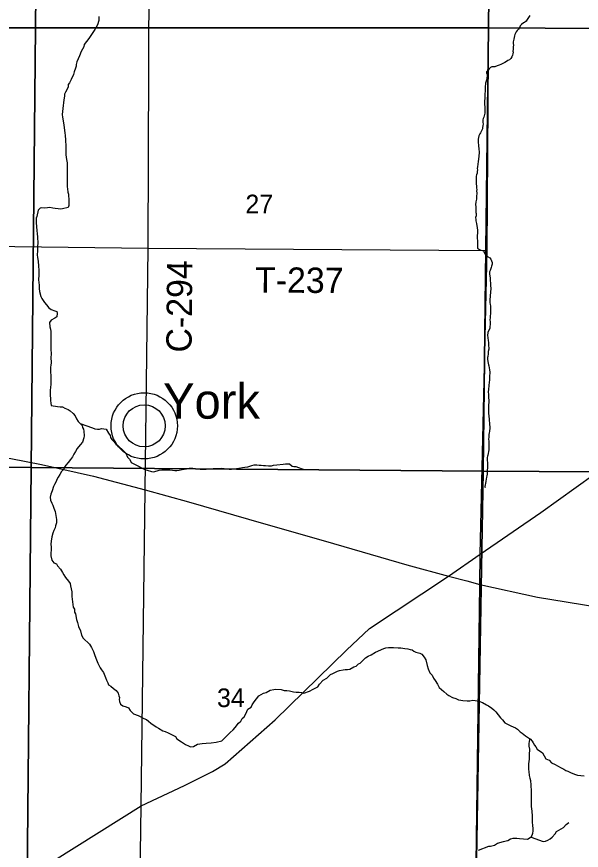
# Model space of a CAD drawing. Extents: x 1588073 to 2013523, y 1090242 to 1357120.
# Drawn here: x 1859256 to 1865946, y 1218948 to 1228828 of the extents above; entities that cross this region are included whole.
import ezdxf

# ---------------------------------------------------------------- set-up
doc = ezdxf.new("R2010")
doc.units = 0
for name, color, linetype in [('GM_X_County_Road', 7, 'Continuous'), ('GM_X_County_Road_Text', 7, 'Continuous'), ('GM_X_Interstate_Route', 7, 'Continuous'), ('GM_X_Minor_River', 7, 'Continuous'), ('GM_X_Section', 7, 'Continuous'), ('GM_X_Section_Text', 7, 'Continuous'), ('GM_X_State_Route', 7, 'Continuous'), ('GM_X_Township_Road', 7, 'Continuous'), ('GM_X_Township_Road_Text', 7, 'Continuous'), ('GM_X_Unincorporated', 7, 'Continuous'), ('GM_X_Unincorporated_Location', 7, 'Continuous'), ('GM_X_Unincorporated_Text', 7, 'Continuous')]:
    doc.layers.add(name, color=color, linetype=linetype)

msp = doc.modelspace()

# ---------------------------------------------------------------- linework, layer by layer
at = {"layer": 'GM_X_County_Road'}
for points in [[(1860732.3, 1219475.9), (1860732.3, 1219475.9), (1860779, 1223221.5), (1860814.8, 1226084.9), (1860828.9, 1230410.3), (1860800.2, 1233947.1)], [(1860687.4, 1218153.2), (1860699.4, 1218182.2), (1860720.1, 1218232.1), (1860728.7, 1218274.2), (1860725.1, 1218915.2), (1860732.3, 1219475.9)]]:
    msp.add_lwpolyline(points, dxfattribs=at)
at = {"layer": 'GM_X_Interstate_Route'}
for points in [[(1850303.1, 1224995), (1853825, 1224444.4), (1854147.4, 1224386.7), (1854338.4, 1224361.4), (1858808.2, 1223649.2), (1859188.5, 1223592.2), (1859550.8, 1223521.3), (1860168.2, 1223383.7), (1860779, 1223221.5), (1861290.4, 1223079.9), (1862000.9, 1222872.7), (1862456.3, 1222743.2), (1862914.5, 1222610), (1863877.5, 1222332.4), (1864371.7, 1222195.6)], [(1864371.7, 1222195.6), (1864590.9, 1222139.9), (1864744.4, 1222099.2), (1865426.8, 1221948.3), (1866663.3, 1221744.8), (1867448.5, 1221632.3), (1868283.1, 1221512.2), (1868859.6, 1221426), (1870007.3, 1221261), (1871366.3, 1221062.5), (1872255.8, 1220935), (1873316.3, 1220781.2), (1873992.8, 1220651.4)]]:
    msp.add_lwpolyline(points, dxfattribs=at)
at = {"layer": 'GM_X_Minor_River'}
for points in [[(1860229.7, 1228829.6), (1860227.9, 1228781.4), (1860212.1, 1228733.2), (1860180.4, 1228674.9), (1860144.6, 1228618.6), (1860110.8, 1228568.3), (1860057, 1228497.8), (1860053.1, 1228471.7), (1860019.3, 1228413.4), (1859999.5, 1228365.2), (1859969.8, 1228290.8), (1859961.9, 1228262.7), (1859960.1, 1228240.6), (1859954.2, 1228218.5), (1859938.3, 1228174.3), (1859930.5, 1228142.2), (1859900.7, 1228081.9), (1859880.9, 1228045.7), (1859866.9, 1228023.6), (1859865.1, 1227993.5), (1859835.3, 1227935.2), (1859821.4, 1227909), (1859821.5, 1227887), (1859813.7, 1227840.8), (1859802.2, 1227740.4), (1859796.6, 1227668.2), (1859798.7, 1227638.1), (1859807, 1227594.1), (1859813.2, 1227543.9), (1859827.7, 1227449.8), (1859829.9, 1227419.7), (1859836.1, 1227367.6), (1859838.5, 1227289.3), (1859836.7, 1227263.2), (1859836.9, 1227211.1), (1859839, 1227189.1), (1859847.3, 1227134.9), (1859855.6, 1227094.9), (1859855.7, 1227064.8), (1859853.9, 1227030.7), (1859856.1, 1226992.6), (1859854.3, 1226940.4), (1859852.5, 1226904.3), (1859852.8, 1226842.1), (1859855, 1226810), (1859857.1, 1226788), (1859863.3, 1226747.9), (1859869.4, 1226723.9), (1859871.5, 1226701.8), (1859875.7, 1226669.7), (1859876, 1226617.6), (1859874.1, 1226589.5), (1859868.2, 1226565.4), (1859800.2, 1226549), (1859778.1, 1226544.9), (1859746, 1226550.8), (1859711.9, 1226554.6), (1859685.9, 1226558.5), (1859649.8, 1226564.4), (1859621.7, 1226564.2), (1859587.6, 1226560.1), (1859555.6, 1226563.9), (1859533.5, 1226557.8), (1859511.6, 1226533.6), (1859493.9, 1226461.3), (1859488, 1226439.2), (1859486.2, 1226411.1), (1859488.3, 1226389.1), (1859494.8, 1226290.8), (1859499, 1226256.8), (1859501.2, 1226214.7), (1859505.6, 1226142.5), (1859503.7, 1226108.4), (1859503.8, 1226084.3), (1859502, 1226056.2), (1859500.2, 1226002.1), (1859502.4, 1225976)], [(1865336.2, 1228842.8), (1865320, 1228816.8), (1865303.7, 1228794.9), (1865291.5, 1228773), (1865273.4, 1228759.1), (1865259.3, 1228753.2), (1865237.2, 1228735.4), (1865223, 1228717.5), (1865214.8, 1228695.5), (1865200.7, 1228681.6), (1865186.5, 1228665.7), (1865174.4, 1228649.7), (1865164.2, 1228631.8), (1865160.1, 1228617.8), (1865155.9, 1228601.8), (1865149.8, 1228579.8), (1865147.6, 1228561.8), (1865141.5, 1228545.8), (1865139.3, 1228529.8), (1865137.2, 1228509.7), (1865141, 1228489.6), (1865138.8, 1228469.6), (1865138.7, 1228455.6), (1865136.5, 1228437.6), (1865136.4, 1228419.5), (1865138.3, 1228405.5), (1865136.1, 1228389.5), (1865132, 1228373.5), (1865123.8, 1228353.5), (1865109.6, 1228333.6), (1865093.5, 1228317.7), (1865075.4, 1228307.8), (1865059.3, 1228297.9), (1865039.1, 1228284.1), (1865023.1, 1228276.2), (1865009, 1228268.3), (1864990.9, 1228262.4), (1864970.8, 1228254.6), (1864950.7, 1228246.8), (1864922.6, 1228235), (1864886.5, 1228235.3), (1864870.5, 1228227.4), (1864852.3, 1228209.6), (1864840.1, 1228191.6), (1864822, 1228175.7), (1864823.8, 1228161.7), (1864831.7, 1228141.6), (1864825.2, 1228085.5), (1864810.8, 1228041.5), (1864808.7, 1228025.5), (1864808.6, 1228009.5), (1864806.4, 1227993.4), (1864805.9, 1227937.3), (1864803.8, 1227921.3), (1864803.5, 1227885.2), (1864801.3, 1227855.2), (1864799.1, 1227833.1), (1864800.7, 1227787), (1864802.4, 1227758.9), (1864801.8, 1227682.8), (1864791.4, 1227638.8), (1864781.3, 1227622.8), (1864777.1, 1227604.8), (1864779, 1227590.7), (1864780.9, 1227572.7), (1864782.7, 1227558.6), (1864780.5, 1227534.6), (1864776.3, 1227512.6), (1864774.2, 1227498.6), (1864766.1, 1227482.6), (1864760, 1227468.6), (1864749.8, 1227452.7), (1864741.7, 1227438.7), (1864731.5, 1227416.8), (1864727.3, 1227394.7), (1864725.1, 1227374.7), (1864724.8, 1227338.6), (1864728.6, 1227306.5), (1864730.1, 1227254.4), (1864733.9, 1227230.3), (1864733.8, 1227214.2), (1864727.1, 1227138.1), (1864724.9, 1227112.1)], [(1864724.9, 1227112.1), (1864720.7, 1227080.1), (1864714.4, 1227050), (1864712.2, 1227028), (1864714.1, 1227011.9), (1864713.9, 1226993.9), (1864711.7, 1226971.9), (1864705.6, 1226953.9), (1864701.4, 1226937.9), (1864699.2, 1226907.8), (1864699, 1226885.8), (1864700.7, 1226845.7), (1864704.4, 1226819.6), (1864704.2, 1226795.5), (1864708.1, 1226781.5), (1864705.9, 1226759.4), (1864707.8, 1226741.4), (1864707.6, 1226723.3), (1864705.5, 1226709.3), (1864703.3, 1226679.3), (1864703.1, 1226665.2), (1864696.9, 1226635.2), (1864692.6, 1226599.2), (1864694.4, 1226579.1), (1864696.2, 1226551), (1864696, 1226531), (1864697.8, 1226508.9), (1864699.7, 1226494.9), (1864699.5, 1226468.8), (1864693.3, 1226446.8), (1864695.1, 1226424.7), (1864697, 1226408.7), (1864700.9, 1226392.6), (1864704.7, 1226378.5), (1864708.5, 1226348.4), (1864710.3, 1226328.4), (1864716, 1226292.2), (1864715.7, 1226258.2), (1864713.6, 1226240.1), (1864713.4, 1226214.1), (1864713.3, 1226200), (1864715, 1226174), (1864714.6, 1226119.8), (1864716.3, 1226085.8), (1864740.2, 1226067.5), (1864756.2, 1226061.3), (1864774.1, 1226057.2), (1864788.1, 1226055), (1864794, 1226034.9), (1864801.8, 1226018.8), (1864835.6, 1225984.5), (1864861.5, 1225968.2), (1864873.4, 1225954), (1864889.1, 1225913.8), (1864888.9, 1225895.8), (1864882.7, 1225869.8), (1864876.6, 1225853.8), (1864864.3, 1225819.8), (1864858.1, 1225803.8), (1864859.9, 1225777.8), (1864863.7, 1225755.7), (1864865.5, 1225729.6), (1864870.8, 1225643.3), (1864874.5, 1225607.2), (1864870.1, 1225561.1), (1864863.3, 1225473), (1864863, 1225436.9), (1864866.9, 1225418.8), (1864868.7, 1225396.8), (1864870.5, 1225372.7), (1864870, 1225314.6), (1864867.7, 1225274.5), (1864865.5, 1225258.5), (1864861.4, 1225236.5), (1864865.1, 1225210.4), (1864867, 1225194.3), (1864864.9, 1225176.3), (1864862.7, 1225160.3), (1864860.5, 1225136.2), (1864840.1, 1225084.3), (1864835.7, 1225048.2), (1864837.6, 1225026.2), (1864839.4, 1225012.1), (1864843.3, 1224998.1), (1864845, 1224957.9), (1864844.9, 1224943.9), (1864846.7, 1224925.9), (1864848.5, 1224903.8), (1864848.4, 1224887.8), (1864844.2, 1224859.7), (1864841.9, 1224831.7), (1864837.7, 1224801.6), (1864835.6, 1224787.6), (1864835.4, 1224769.6), (1864839.2, 1224739.5), (1864846.9, 1224703.3), (1864848.8, 1224689.3), (1864856.4, 1224643.1), (1864860.1, 1224615), (1864859.7, 1224560.9), (1864857.5, 1224534.8)], [(1859502.4, 1225976), (1859510.6, 1225925.9), (1859512.9, 1225873.8), (1859517.2, 1225819.6), (1859519.5, 1225767.5), (1859515.7, 1225709.3), (1859522.1, 1225645.1), (1859522.3, 1225605), (1859526.5, 1225568.9), (1859542.8, 1225510.8), (1859552.9, 1225486.8), (1859571.1, 1225462.8), (1859587.2, 1225438.8), (1859609.4, 1225410.9), (1859635.7, 1225376.9), (1859665.8, 1225357), (1859710, 1225343.1), (1859732.1, 1225335.2), (1859736.2, 1225313.2), (1859732.4, 1225271.1), (1859708.4, 1225254.9), (1859666.4, 1225232.6), (1859644.5, 1225202.4), (1859648.8, 1225150.3), (1859657, 1225124.3), (1859659.1, 1225096.2), (1859661.3, 1225066.1), (1859659.5, 1225014), (1859659.7, 1224975.9), (1859661.9, 1224941.8), (1859662.1, 1224895.6), (1859664.5, 1224825.4), (1859662.6, 1224793.3), (1859663, 1224727.2), (1859661.1, 1224697.1), (1859657.2, 1224675), (1859657.5, 1224620.8), (1859659.8, 1224566.7), (1859660.2, 1224470.4), (1859658.4, 1224438.3), (1859652.6, 1224396.2), (1859652.9, 1224340), (1859657.1, 1224301.9), (1859657.2, 1224277.9), (1859659.3, 1224245.8), (1859665.5, 1224219.7), (1859741.7, 1224206), (1859771.8, 1224204.2), (1859799.9, 1224202.3), (1859826, 1224188.4), (1859868.2, 1224170.5), (1859890.3, 1224154.6), (1859926.5, 1224126.7), (1859948.7, 1224096.7), (1859966.9, 1224062.7), (1859983.1, 1224030.7), (1860011.3, 1224002.7), (1860033.5, 1223982.8), (1860035.6, 1223960.7), (1860049.7, 1223938.7), (1860051.9, 1223914.7), (1860054.1, 1223858.5), (1860052.2, 1223836.4), (1860036.5, 1223786.2), (1860008.6, 1223752), (1859974.7, 1223709.7), (1859954.8, 1223675.5), (1859935, 1223643.3), (1859919.1, 1223613.2), (1859893.2, 1223581), (1859865.3, 1223542.7), (1859837.4, 1223512.5), (1859821.5, 1223490.4), (1859815.6, 1223466.3), (1859787.7, 1223438.1), (1859767.8, 1223403.9), (1859747.9, 1223369.7), (1859732, 1223341.5), (1859724.1, 1223317.4), (1859704.2, 1223285.2), (1859692.3, 1223259.1), (1859676.6, 1223208.9), (1859660.7, 1223168.7), (1859652.9, 1223132.6), (1859657.1, 1223098.5), (1859673.3, 1223060.4), (1859685.4, 1223038.4), (1859695.6, 1223004.4), (1859711.9, 1222964.3), (1859724.2, 1222894.2), (1859726.4, 1222870.1), (1859726.6, 1222830), (1859716.7, 1222793.9), (1859712.8, 1222769.8), (1859696.9, 1222739.6), (1859685.1, 1222707.5), (1859673.3, 1222663.3), (1859665.5, 1222613.1), (1859659.7, 1222577), (1859663.9, 1222538.9), (1859664, 1222508.8)], [(1864857.5, 1224534.8), (1864857.3, 1224518.8), (1864853.1, 1224494.8), (1864850.8, 1224458.7), (1864846.4, 1224410.6), (1864844.2, 1224382.6), (1864845.9, 1224350.5), (1864847.5, 1224306.4), (1864851.4, 1224286.3), (1864851.1, 1224256.2), (1864846.9, 1224228.2), (1864844.6, 1224194.2), (1864846.4, 1224174.1), (1864846.3, 1224156.1), (1864848.1, 1224130), (1864853.5, 1224057.8), (1864855.3, 1224043.7), (1864857.1, 1224009.6), (1864856.9, 1223995.6), (1864860.7, 1223967.5), (1864860.6, 1223953.4), (1864856.2, 1223911.4), (1864854.1, 1223897.4), (1864849.9, 1223877.4), (1864849.7, 1223849.3), (1864847.4, 1223815.2), (1864849.3, 1223799.2), (1864848.9, 1223759.1), (1864850.8, 1223741), (1864850.6, 1223715), (1864848.4, 1223694.9), (1864839.9, 1223632.9), (1864833.8, 1223618.9), (1864831.6, 1223602.9), (1864829.5, 1223588.9), (1864831.3, 1223568.8), (1864833.1, 1223544.7), (1864832.8, 1223510.6), (1864832.1, 1223424.4), (1864830, 1223406.4), (1864825.8, 1223384.4), (1864823.7, 1223370.4), (1864815.2, 1223322.4), (1864811, 1223296.3), (1864804.9, 1223278.3), (1864804.7, 1223260.3), (1864806.6, 1223246.3)], [(1860009.3, 1224004.7), (1860155.9, 1223955.3), (1860182, 1223943.4), (1860212.1, 1223939.5), (1860236.1, 1223939.6), (1860262.1, 1223945.8), (1860316.3, 1223940), (1860344.6, 1223890), (1860362.8, 1223864), (1860368.9, 1223840), (1860383, 1223818), (1860409.2, 1223792), (1860433.5, 1223758), (1860455.6, 1223746.1), (1860520, 1223682.2), (1860550.2, 1223656.3), (1860570.5, 1223608.2), (1860592.7, 1223582.3), (1860610.9, 1223548.3), (1860613.6, 1223541.8)], [(1860720.6, 1223488.8), (1860614.7, 1223540.5)], [(1860705.3, 1223495.6), (1860775.7, 1223460.8), (1860803.8, 1223452.9), (1860852, 1223437.1), (1860880, 1223435.2), (1860946.1, 1223451.6), (1860976.1, 1223455.7), (1861018.2, 1223455.9), (1861044.3, 1223458.1), (1861070.3, 1223458.2), (1861102.4, 1223452.3), (1861128.5, 1223448.4), (1861152.5, 1223448.5), (1861180.6, 1223454.7), (1861218.6, 1223460.9), (1861266.7, 1223469.1), (1861298.7, 1223475.3), (1861342.8, 1223477.5), (1861372.9, 1223473.6), (1861403, 1223467.8), (1861431.1, 1223463.9), (1861461.1, 1223464), (1861501.2, 1223466.2), (1861545.3, 1223468.4), (1861583.4, 1223472.6), (1861613.4, 1223472.8), (1861647.5, 1223474.9), (1861679.6, 1223475.1), (1861713.6, 1223473.3), (1861745.7, 1223467.4), (1861771.8, 1223463.5), (1861799.9, 1223463.6), (1861835.9, 1223467.8), (1861862, 1223471.9), (1861890, 1223478.1), (1861930, 1223486.3), (1861960.1, 1223490.5), (1861994.1, 1223494.6), (1862018.2, 1223498.8), (1862042.2, 1223506.9), (1862070.2, 1223517.1), (1862102.3, 1223517.2), (1862130.3, 1223513.3), (1862154.4, 1223511.4), (1862180.5, 1223509.6), (1862204.5, 1223509.7), (1862240.6, 1223505.8), (1862274.7, 1223506), (1862300.7, 1223512.1), (1862336.7, 1223518.3), (1862412.9, 1223524.7), (1862442.9, 1223528.8), (1862489, 1223527.1), (1862519.2, 1223501.1), (1862541.3, 1223495.2), (1862565.4, 1223495.3), (1862595.5, 1223483.4), (1862639.7, 1223467.6), (1862661.7, 1223461.7)], [(1859664, 1222508.8), (1859662.2, 1222470.7), (1859660.4, 1222438.6), (1859672.6, 1222388.5), (1859696.9, 1222354.5), (1859729, 1222342.6), (1859739.1, 1222320.6), (1859775.4, 1222280.7), (1859797.7, 1222238.7), (1859813.8, 1222214.7), (1859834, 1222180.7), (1859868.3, 1222136.7), (1859888.5, 1222108.7), (1859894.6, 1222082.7), (1859909, 1222010.6), (1859911.3, 1221954.4), (1859913.5, 1221926.3), (1859926, 1221830.1), (1859942.1, 1221806.1), (1859942.3, 1221772), (1859952.4, 1221750), (1859964.8, 1221683.9), (1859975, 1221649.8), (1859987.3, 1221601.7), (1860011.6, 1221547.7), (1860023.8, 1221499.6), (1860044.1, 1221463.6), (1860118.6, 1221389.8), (1860142.8, 1221349.8), (1860165.1, 1221303.7), (1860183.4, 1221255.7), (1860201.7, 1221205.6), (1860217.9, 1221167.6), (1860232.1, 1221135.6), (1860246.3, 1221111.6), (1860262.4, 1221087.6), (1860284.6, 1221053.6), (1860307, 1220997.5), (1860321.1, 1220965.5), (1860337.3, 1220931.5), (1860345.5, 1220907.4), (1860371.6, 1220891.5), (1860403.8, 1220865.6), (1860436, 1220841.7), (1860458.2, 1220811.7), (1860468.4, 1220779.7), (1860472.5, 1220757.6), (1860470.6, 1220735.6), (1860472.7, 1220711.5), (1860484.9, 1220679.4), (1860513.1, 1220661.5), (1860553.2, 1220649.7), (1860579.3, 1220637.8), (1860601.6, 1220603.8), (1860641.8, 1220563.9), (1860696.1, 1220544.1), (1860726.2, 1220528.2), (1860762.4, 1220508.3), (1860792.5, 1220498.4), (1860818.6, 1220478.4), (1860846.8, 1220456.5), (1860909.2, 1220412.7), (1860937.3, 1220396.8), (1860989.6, 1220364.9), (1861013.7, 1220355), (1861051.8, 1220341.2), (1861106.1, 1220313.3), (1861138.2, 1220297.4), (1861152.4, 1220269.4), (1861210.7, 1220235.6), (1861257, 1220201.7), (1861293.1, 1220185.9), (1861317.2, 1220175.9), (1861349.3, 1220180.1), (1861397.3, 1220206.4), (1861427.3, 1220208.6), (1861455.3, 1220212.7), (1861499.4, 1220218.9), (1861559.5, 1220221.2), (1861621.6, 1220229.5), (1861685.7, 1220245.9), (1861737.5, 1220298.3), (1861787.4, 1220344.6), (1861821.3, 1220374.9), (1861843.2, 1220403.1), (1861883.1, 1220453.4), (1861911, 1220479.6), (1861926.9, 1220511.8), (1861950.8, 1220531.9), (1861972.7, 1220566.1), (1861996.5, 1220622.4), (1862032.4, 1220642.7), (1862046.3, 1220670.8), (1862068.2, 1220709), (1862126, 1220779.5), (1862153.9, 1220795.7), (1862179.9, 1220811.8), (1862211.9, 1220820), (1862257.9, 1220844.3), (1862302, 1220854.5), (1862326, 1220856.7)], [(1862326, 1220856.7), (1862388.1, 1220854.9), (1862426.3, 1220843.1), (1862456.3, 1220843.2), (1862490.4, 1220839.4), (1862536.6, 1220825.6), (1862568.7, 1220821.7), (1862604.8, 1220821.9), (1862628.8, 1220820), (1862658.9, 1220812.1), (1862727, 1220834.5), (1862768.9, 1220856.7), (1862798.9, 1220872.9), (1862822.9, 1220885.1), (1862844.8, 1220917.3), (1862886.7, 1220963.6), (1862930.6, 1220987.9), (1862972.5, 1221030.2), (1863002.5, 1221044.4), (1863058.5, 1221070.7), (1863080.5, 1221078.8), (1863122.6, 1221087.1), (1863148.6, 1221089.2), (1863174.7, 1221089.3), (1863204.7, 1221095.5), (1863250.7, 1221121.8), (1863276.7, 1221131.9), (1863304.6, 1221156.1), (1863326.6, 1221166.3), (1863390.4, 1221230.8), (1863422.4, 1221248.9), (1863456.4, 1221265.2), (1863506.3, 1221297.5), (1863536.4, 1221307.7), (1863578.3, 1221327.9), (1863604.3, 1221338.1), (1863628.4, 1221346.2), (1863662.4, 1221352.4), (1863696.5, 1221350.5), (1863720.5, 1221350.6), (1863774.7, 1221346.9), (1863806.7, 1221349.1), (1863856.9, 1221341.3), (1863889, 1221335.4), (1863917.1, 1221329.5), (1863941.1, 1221323.6), (1863963.3, 1221309.7), (1863985.4, 1221297.8), (1864031.5, 1221283.9), (1864055.6, 1221274), (1864085.9, 1221238.1), (1864104.1, 1221206), (1864118.5, 1221137.9), (1864130.7, 1221099.9), (1864153, 1221051.8), (1864179.2, 1221021.9), (1864193.4, 1220989.8), (1864213.5, 1220961.9), (1864241.8, 1220915.9), (1864262.1, 1220875.8), (1864318.4, 1220830), (1864352.7, 1220798.1), (1864376.8, 1220784.1), (1864421, 1220760.3), (1864461.1, 1220746.4), (1864491.3, 1220732.5), (1864517.4, 1220728.6), (1864541.4, 1220724.7), (1864591.5, 1220721), (1864623.6, 1220721.1), (1864661.7, 1220727.3), (1864687.7, 1220725.4), (1864731.9, 1220715.6), (1864774, 1220699.8), (1864824.3, 1220673.9), (1864846.4, 1220660), (1864886.6, 1220632.1), (1864910.8, 1220614.1), (1864932.9, 1220588.2), (1864989.4, 1220516.2), (1865011.6, 1220496.3), (1865039.8, 1220458.3), (1865088, 1220436.5), (1865110.1, 1220424.6), (1865166.4, 1220400.8), (1865188.5, 1220382.8), (1865222.7, 1220352.9), (1865246.9, 1220334.9), (1865283.1, 1220305), (1865321.3, 1220279.1), (1865345.4, 1220267.2), (1865361.6, 1220243.2), (1865373.7, 1220221.2), (1865389.9, 1220195.2), (1865408, 1220173.2), (1865422.2, 1220147.2), (1865484.5, 1220103.6)], [(1865335, 1220272.4), (1865327.5, 1220239.1), (1865325.7, 1220213), (1865325.8, 1220182.9), (1865330, 1220146.8), (1865328.3, 1220078.6), (1865326.6, 1220028.4), (1865320.8, 1219974.3), (1865318.9, 1219952.2), (1865319.2, 1219906.1), (1865325.3, 1219882), (1865329.6, 1219833.9), (1865337.7, 1219801.8), (1865341.9, 1219775.8), (1865348.2, 1219721.7), (1865348.3, 1219699.6), (1865350.4, 1219667.5), (1865351.2, 1219521.1), (1865353.4, 1219469), (1865355.6, 1219438.9), (1865357.7, 1219412.8), (1865364, 1219350.7), (1865364.4, 1219282.5), (1865368.6, 1219242.4), (1865370.8, 1219206.3), (1865370.9, 1219180.2), (1865369.1, 1219146.1), (1865353.3, 1219101.9), (1865307.3, 1219075.6), (1865259.2, 1219079.4), (1865213, 1219083.2), (1865183, 1219087.1), (1865156.9, 1219086.9), (1865134.9, 1219088.8), (1865108.8, 1219080.7), (1865074.9, 1219060.5), (1865018.8, 1219048.2), (1864976.8, 1219036), (1864954.8, 1219027.8), (1864918.8, 1219005.6), (1864868.8, 1218991.3), (1864846.7, 1218991.2), (1864722.7, 1218944.5)], [(1865484.5, 1220103.6), (1865525.4, 1220031.6), (1865563.6, 1220015.9), (1865591.9, 1219984.1), (1865634.2, 1219966.5), (1865662.4, 1219950.7), (1865708.7, 1219925.1), (1865736.9, 1219909.3), (1865761.1, 1219895.5), (1865787.2, 1219885.8), (1865817.4, 1219872), (1865865.7, 1219850.4), (1865901.8, 1219838.8), (1865978, 1219831.5)], [(1865353.6, 1219102.8), (1865494.5, 1219052.4), (1865522.6, 1219054.6), (1865550.5, 1219067), (1865578.4, 1219085.3), (1865602.2, 1219105.6), (1865637.9, 1219142.1), (1865653.7, 1219170.3), (1865677.6, 1219188.6), (1865707.5, 1219202.9), (1865735.4, 1219217.2), (1865767.1, 1219253.7), (1865798.9, 1219278.1)]]:
    msp.add_lwpolyline(points, dxfattribs=at)
at = {"layer": 'GM_X_Section'}
for points in [[(1854198.4, 1234042), (1859529.7, 1233994.1), (1859478.7, 1228695.1), (1854173.3, 1228696.5)], [(1859529.7, 1233994.1), (1864903, 1233955.9), (1864846.2, 1228695.2), (1859478.7, 1228695.1)], [(1864903, 1233955.9), (1870285.9, 1233931.6), (1870218.6, 1228665.1), (1864846.2, 1228695.2)], [(1859478.7, 1228695.1), (1859429.7, 1223485.9), (1854140.5, 1223531.4), (1854173.3, 1228696.5)], [(1864846.2, 1228695.2), (1864784.9, 1223440.1), (1859429.7, 1223485.9), (1859478.7, 1228695.1)], [(1864846.2, 1228695.2), (1870218.6, 1228665.1), (1870090.8, 1223410.2), (1864784.9, 1223440.1)], [(1859429.7, 1223485.9), (1859378.2, 1218198.9), (1859302.1, 1218197.2), (1854065, 1218234.5), (1854140.5, 1223531.4)], [(1864784.9, 1223440.1), (1864693.3, 1218153.2), (1864591.3, 1218155.7), (1859378.2, 1218198.9), (1859429.7, 1223485.9)], [(1864784.9, 1223440.1), (1870090.8, 1223410.2), (1869980.7, 1218113.2), (1869902.7, 1218113.4), (1864693.3, 1218153.2)]]:
    msp.add_lwpolyline(points, close=True, dxfattribs=at)
at = {"layer": 'GM_X_State_Route'}
for points in [[(1864371.7, 1222195.6), (1864749.3, 1222456.9), (1865466.6, 1222953.5), (1866092.9, 1223402.2), (1866708.9, 1223875), (1867899.1, 1224781.8), (1868939.5, 1225594.7), (1869762.6, 1226250.5), (1870643.9, 1226912.9), (1871012.7, 1227194.2), (1871186.3, 1227310.6), (1871751.8, 1227608), (1872777.4, 1228190.4)], [(1853725.4, 1214822.5), (1853958.1, 1214974.6), (1854378.1, 1215216.3), (1855714.6, 1216083.9), (1857127.5, 1217137.4), (1857635.4, 1217506.8), (1857939.3, 1217728.1), (1858640.5, 1218166.9), (1860732.3, 1219475.9), (1861245, 1219716.9), (1861576.1, 1219883.6), (1861725.6, 1219972.2), (1862319.6, 1220495.3), (1863162, 1221318.6), (1863437.8, 1221576.4), (1864371.7, 1222195.6)]]:
    msp.add_lwpolyline(points, dxfattribs=at)
at = {"layer": 'GM_X_Township_Road'}
for points in [[(1864749.3, 1222456.9), (1864828.8, 1226056.2), (1864863, 1230693)], [(1848863.3, 1226144.1), (1852820.3, 1226160.8), (1854167.3, 1226166.5), (1860814.8, 1226084.9), (1864828.8, 1226056.2)], [(1864668.9, 1218157.9), (1864691.9, 1218195.9), (1864744.4, 1222099.2), (1864749.3, 1222456.9)]]:
    msp.add_lwpolyline(points, dxfattribs=at)
at = {"layer": 'GM_X_Unincorporated'}
for radius in [392.8, 249]:
    msp.add_circle((1860767, 1223978.7), radius, dxfattribs=at)
at = {"layer": 'GM_X_Unincorporated_Location'}
msp.add_line((1860767, 1223978.7), (1860767, 1223978.7), dxfattribs=at)

# ---------------------------------------------------------------- texts
at = {"layer": 'GM_X_County_Road_Text'}
msp.add_text('C-294', height=300, rotation=89.44939, dxfattribs=at).set_placement((1861327.9, 1224846.4))
at = {"layer": 'GM_X_Section_Text'}
for s, p in [('27', (1861966.1, 1226497.3)), ('34', (1861629.5, 1220645.3))]:
    msp.add_text(s, height=221, rotation=0.00001, dxfattribs=at).set_placement(p)
at = {"layer": 'GM_X_Township_Road_Text'}
msp.add_text('T-237', height=300, rotation=359.58931, dxfattribs=at).set_placement((1862079.8, 1225559))
at = {"layer": 'GM_X_Unincorporated_Text'}
msp.add_text('York', height=417, rotation=0.00001, dxfattribs=at).set_placement((1860991.5, 1224063.6))

doc.saveas('drawing.dxf')
